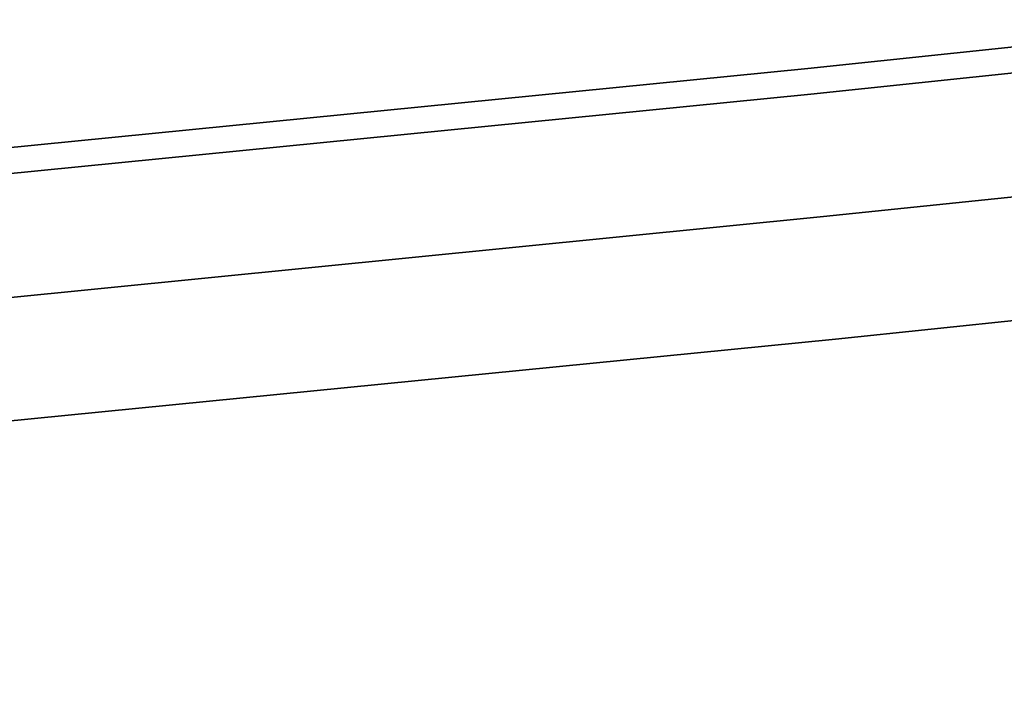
# Model space of a CAD drawing. Header units: millimetres. Extents: x 0 to 16721, y 217 to 10981.
# Tile 369 of 394: x 8244 to 8508, y 5995 to 6176. Entities that reach past the tile are written whole.
import ezdxf

# ---------------------------------------------------------------- set-up
doc = ezdxf.new("R2010")
doc.units = ezdxf.units.MM
doc.layers.add('PDF_PSS & TL', color=7, linetype='Continuous', true_color=0x7fffdf)

msp = doc.modelspace()

# ---------------------------------------------------------------- linework, layer by layer
at = {"layer": 'PDF_PSS & TL', "color": 4, "lineweight": 25}
for points in [[(9269.78, 6246.2), (8851.59, 6204.48), (8455.23, 6163.03), (8045.36, 6122.35), (7667.06, 6084.67), (7209.88, 6037.88), (6847.96, 5999.42), (6476.42, 5963.55), (6136.47, 5928.46), (5719.44, 5885.32), (5357.91, 5845.42), (4904.11, 5795.26), (4575.85, 5757.83), (4213.28, 5716.51), (3802.23, 5670.11), (3383.39, 5622.94)], [(3383.39, 5622.94), (3802.23, 5670.11), (4213.28, 5716.51), (4575.85, 5757.83), (4904.11, 5795.26), (5357.91, 5845.42), (5719.44, 5885.32), (6136.47, 5928.46), (6476.42, 5963.55), (6847.96, 5999.42), (7209.88, 6037.88), (7667.06, 6084.67), (8045.36, 6122.35), (8455.23, 6163.03), (8851.59, 6204.48), (9269.78, 6246.2)]]:
    msp.add_lwpolyline(points, dxfattribs=at)
at = {"layer": 'PDF_PSS & TL', "color": 2, "lineweight": 25}
for points in [[(9270.43, 6239.18), (8852.37, 6197.47), (8456.01, 6156.14), (8046, 6115.34), (7667.84, 6077.78), (7210.53, 6030.87), (6848.61, 5992.53), (6477.07, 5956.53), (6137.24, 5921.45), (5720.22, 5878.43), (5358.69, 5838.41), (4904.89, 5788.24), (4576.62, 5750.82), (4214.05, 5709.49), (3803.01, 5663.1), (3384.17, 5616.05)], [(3384.17, 5616.05), (3803.01, 5663.1), (4214.05, 5709.49), (4576.62, 5750.82), (4904.89, 5788.24), (5358.69, 5838.41), (5720.22, 5878.43), (6137.24, 5921.45), (6477.07, 5956.53), (6848.61, 5992.53), (7210.53, 6030.87), (7667.84, 6077.78), (8046, 6115.34), (8456.01, 6156.14), (8852.37, 6197.47), (9270.43, 6239.18)], [(9273.8, 6206.43), (8855.61, 6164.59), (8459.38, 6123.26), (8049.25, 6082.46), (7671.08, 6044.9), (7214.04, 5998.12), (6851.98, 5959.65), (6480.32, 5923.65), (6140.62, 5888.57), (5723.73, 5845.55), (5362.32, 5805.66), (4908.52, 5755.49), (4580.39, 5718.07), (4217.82, 5676.74), (3806.65, 5630.35), (3387.81, 5583.17)], [(3387.81, 5583.17), (3806.65, 5630.35), (4217.82, 5676.74), (4580.39, 5718.07), (4908.52, 5755.49), (5362.32, 5805.66), (5723.73, 5845.55), (6140.62, 5888.57), (6480.32, 5923.65), (6851.98, 5959.65), (7214.04, 5998.12), (7671.08, 6044.9), (8049.25, 6082.46), (8459.38, 6123.26), (8855.61, 6164.59), (9273.8, 6206.43)], [(9277.05, 6173.55), (8858.99, 6131.84), (8462.63, 6090.38), (8052.5, 6049.71), (7674.46, 6012.02), (7217.41, 5965.24), (6855.36, 5926.77), (6483.56, 5890.9), (6143.99, 5855.82), (5727.23, 5812.8), (5365.83, 5772.78), (4912.29, 5722.61), (4584.16, 5685.32), (4221.46, 5643.99), (3810.41, 5597.47), (3391.57, 5550.43)], [(3391.57, 5550.43), (3810.41, 5597.47), (4221.46, 5643.99), (4584.16, 5685.32), (4912.29, 5722.61), (5365.83, 5772.78), (5727.23, 5812.8), (6143.99, 5855.82), (6483.56, 5890.9), (6855.36, 5926.77), (7217.41, 5965.24), (7674.46, 6012.02), (8052.5, 6049.71), (8462.63, 6090.38), (8858.99, 6131.84), (9277.05, 6173.55)]]:
    msp.add_lwpolyline(points, dxfattribs=at)

doc.saveas('drawing.dxf')
